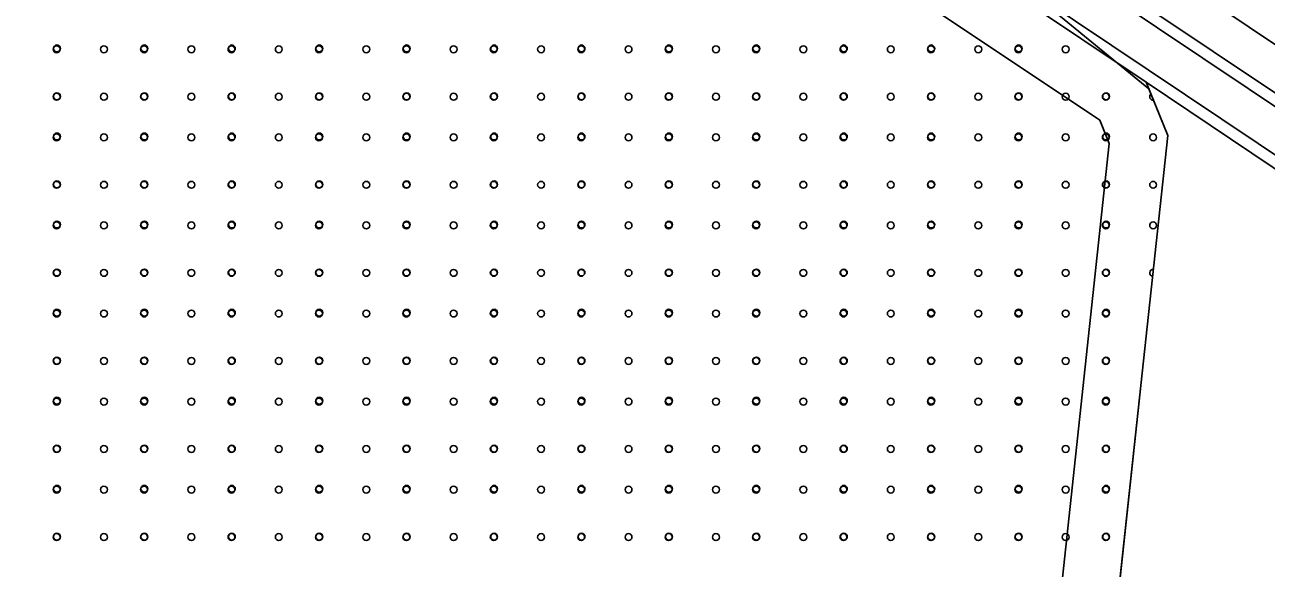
# Model space of a CAD drawing. Extents: x 419396 to 421519, y 4453567 to 4456767.
# Drawn here: x 420941 to 421157.7, y 4455475.5 to 4455570.2 of the extents above; entities that cross this region are included whole.
import ezdxf

# ---------------------------------------------------------------- set-up
doc = ezdxf.new("R2010")
doc.units = 0
for name, color, linetype in [('0_KADASTRO', 7, 'Continuous'), ('ADAKENARI1000', 7, 'Continuous'), ('F_YAPI_YAKLAŞMA', 7, 'Continuous'), ('KALDIRIM', 7, 'Continuous'), ('Level 33', 7, 'Continuous')]:
    doc.layers.add(name, color=color, linetype=linetype)

msp = doc.modelspace()

# ---------------------------------------------------------------- linework, layer by layer
at = {"layer": '0_KADASTRO'}
msp.add_lwpolyline([(420889.85, 4455182.58), (420910.45, 4455560.12), (420915.41, 4455643.95), (420915.58, 4455650.46), (420914.6, 4455657.96), (420913.46, 4455663.67), (420911.34, 4455669.86), (420909.75, 4455673.13), (420911.57, 4455679.67), (420935.86, 4455688.27), (420947.76, 4455688.77), (420960.08, 4455684.75), (420973.09, 4455678.47), (421003.12, 4455663.97), (421028.47, 4455648.45), (421040.23, 4455638.43), (421137.17, 4455559.09), (421140.51, 4455550.95), (421136.04, 4455509.5), (421128.22, 4455437.47), (421062.99, 4455307.75)], dxfattribs=at)
at = {"layer": 'ADAKENARI1000'}
for p, q in [((421136.72, 4455560.21), (421011.5, 4455644.12)), ((421247.89, 4455485.71), (421136.72, 4455560.21)), ((421136.72, 4455560.21), (421140.51, 4455550.95)), ((421140.51, 4455550.95), (421136.04, 4455509.5)), ((421136.04, 4455509.5), (421128.22, 4455437.47))]:
    msp.add_line(p, q, dxfattribs=at)
at = {"layer": 'F_YAPI_YAKLAŞMA'}
for p, q in [((421128.62, 4455553.6), (421005.93, 4455635.82)), ((421128.62, 4455553.6), (421130.29, 4455549.51)), ((421130.29, 4455549.51), (421126.1, 4455510.58)), ((421126.1, 4455510.58), (421118.47, 4455440.35))]:
    msp.add_line(p, q, dxfattribs=at)
at = {"layer": 'KALDIRIM'}
for p, q in [((421271.54, 4455491.52), (421021.96, 4455658.78)), ((421270.33, 4455483.91), (421018.06, 4455652.97)), ((421269.21, 4455482.25), (421016.51, 4455651.6)), ((421265.32, 4455476.44), (421012.61, 4455645.79))]:
    msp.add_line(p, q, dxfattribs=at)
at = {"layer": 'Level 33'}
for centre in [(420946.59, 4455565.96), (420946.64, 4455566.11), (420954.85, 4455565.96), (420961.85, 4455565.96), (420961.9, 4455566.11), (420970.1, 4455565.96), (420977.1, 4455565.96), (420977.16, 4455566.11), (420985.36, 4455565.96), (420992.36, 4455565.96), (420992.42, 4455566.11), (421000.62, 4455565.96), (421007.62, 4455565.96), (421007.67, 4455566.11), (421015.87, 4455565.96), (421022.87, 4455565.96), (421022.93, 4455566.11), (421031.13, 4455565.96), (421038.13, 4455565.96), (421038.19, 4455566.11), (421046.39, 4455565.96), (421053.39, 4455565.96), (421053.44, 4455566.11), (421061.64, 4455565.96), (421068.64, 4455565.96), (421068.7, 4455566.11), (421076.9, 4455565.96), (421083.9, 4455565.96), (421083.96, 4455566.11), (421092.16, 4455565.96), (421099.16, 4455565.96), (421099.21, 4455566.11), (421107.42, 4455565.96), (421114.42, 4455565.96), (421114.47, 4455566.11), (421122.67, 4455565.96), (420946.59, 4455557.69), (420946.64, 4455557.76), (420954.85, 4455557.69), (420961.85, 4455557.69), (420961.9, 4455557.76), (420970.1, 4455557.69), (420977.1, 4455557.69), (420977.16, 4455557.76), (420985.36, 4455557.69), (420992.36, 4455557.69), (420992.42, 4455557.76), (421000.62, 4455557.69), (421007.62, 4455557.69), (421007.67, 4455557.76), (421015.87, 4455557.69), (421022.87, 4455557.69), (421022.93, 4455557.76), (421031.13, 4455557.69), (421038.13, 4455557.69), (421038.19, 4455557.76), (421046.39, 4455557.69), (421053.39, 4455557.69), (421053.44, 4455557.76), (421061.64, 4455557.69), (421068.64, 4455557.69), (421068.7, 4455557.76), (421076.9, 4455557.69), (421083.9, 4455557.69), (421083.96, 4455557.76), (421092.16, 4455557.69), (421099.16, 4455557.69), (421099.21, 4455557.76), (421107.42, 4455557.69), (421114.42, 4455557.69), (421114.47, 4455557.76), (421122.67, 4455557.69), (421129.67, 4455557.69), (421129.73, 4455557.76), (420946.59, 4455550.61), (420946.64, 4455550.76), (420954.85, 4455550.61), (420961.85, 4455550.61), (420961.9, 4455550.76), (420970.1, 4455550.61), (420977.1, 4455550.61), (420977.16, 4455550.76), (420985.36, 4455550.61), (420992.36, 4455550.61), (420992.42, 4455550.76), (421000.62, 4455550.61), (421007.62, 4455550.61), (421007.67, 4455550.76), (421015.87, 4455550.61), (421022.87, 4455550.61), (421022.93, 4455550.76), (421031.13, 4455550.61), (421038.13, 4455550.61), (421038.19, 4455550.76), (421046.39, 4455550.61), (421053.39, 4455550.61), (421053.44, 4455550.76), (421061.64, 4455550.61), (421068.64, 4455550.61), (421068.7, 4455550.76), (421076.9, 4455550.61), (421083.9, 4455550.61), (421083.96, 4455550.76), (421092.16, 4455550.61), (421099.16, 4455550.61), (421099.21, 4455550.76), (421107.42, 4455550.61), (421114.42, 4455550.61), (421114.47, 4455550.76), (421122.67, 4455550.61), (421129.67, 4455550.61), (421129.73, 4455550.76), (421137.93, 4455550.61), (420946.59, 4455542.34), (420946.64, 4455542.41), (420954.85, 4455542.34), (420961.85, 4455542.34), (420961.9, 4455542.41), (420970.1, 4455542.34), (420977.1, 4455542.34), (420977.16, 4455542.41), (420985.36, 4455542.34), (420992.36, 4455542.34), (420992.42, 4455542.41), (421000.62, 4455542.34), (421007.62, 4455542.34), (421007.67, 4455542.41), (421015.87, 4455542.34), (421022.87, 4455542.34), (421022.93, 4455542.41), (421031.13, 4455542.34), (421038.13, 4455542.34), (421038.19, 4455542.41), (421046.39, 4455542.34), (421053.39, 4455542.34), (421053.44, 4455542.41), (421061.64, 4455542.34), (421068.64, 4455542.34), (421068.7, 4455542.41), (421076.9, 4455542.34), (421083.9, 4455542.34), (421083.96, 4455542.41), (421092.16, 4455542.34), (421099.16, 4455542.34), (421099.21, 4455542.41), (421107.42, 4455542.34), (421114.42, 4455542.34), (421114.47, 4455542.41), (421122.67, 4455542.34), (421129.67, 4455542.34), (421129.73, 4455542.41), (421137.93, 4455542.34), (420946.59, 4455535.26), (420946.64, 4455535.41), (420954.85, 4455535.26), (420961.85, 4455535.26), (420961.9, 4455535.41), (420970.1, 4455535.26), (420977.1, 4455535.26), (420977.16, 4455535.41), (420985.36, 4455535.26), (420992.36, 4455535.26), (420992.42, 4455535.41), (421000.62, 4455535.26), (421007.62, 4455535.26), (421007.67, 4455535.41), (421015.87, 4455535.26), (421022.87, 4455535.26), (421022.93, 4455535.41), (421031.13, 4455535.26), (421038.13, 4455535.26), (421038.19, 4455535.41), (421046.39, 4455535.26), (421053.39, 4455535.26), (421053.44, 4455535.41), (421061.64, 4455535.26), (421068.64, 4455535.26), (421068.7, 4455535.41), (421076.9, 4455535.26), (421083.9, 4455535.26), (421083.96, 4455535.41), (421092.16, 4455535.26), (421099.16, 4455535.26), (421099.21, 4455535.41), (421107.42, 4455535.26), (421114.42, 4455535.26), (421114.47, 4455535.41), (421122.67, 4455535.26), (421129.67, 4455535.26), (421129.73, 4455535.41), (421137.93, 4455535.26), (420946.59, 4455526.99), (420946.64, 4455527.05), (420954.85, 4455526.99), (420961.85, 4455526.99), (420961.9, 4455527.05), (420970.1, 4455526.99), (420977.1, 4455526.99), (420977.16, 4455527.05), (420985.36, 4455526.99), (420992.36, 4455526.99), (420992.42, 4455527.05), (421000.62, 4455526.99), (421007.62, 4455526.99), (421007.67, 4455527.05), (421015.87, 4455526.99), (421022.87, 4455526.99), (421022.93, 4455527.05), (421031.13, 4455526.99), (421038.13, 4455526.99), (421038.19, 4455527.05), (421046.39, 4455526.99), (421053.39, 4455526.99), (421053.44, 4455527.05), (421061.64, 4455526.99), (421068.64, 4455526.99), (421068.7, 4455527.05), (421076.9, 4455526.99), (421083.9, 4455526.99), (421083.96, 4455527.05), (421092.16, 4455526.99), (421099.16, 4455526.99), (421099.21, 4455527.05), (421107.42, 4455526.99), (421114.42, 4455526.99), (421114.47, 4455527.05), (421122.67, 4455526.99), (421129.67, 4455526.99), (421129.73, 4455527.05), (420946.59, 4455519.9), (420946.64, 4455520.05), (420954.85, 4455519.9), (420961.85, 4455519.9), (420961.9, 4455520.05), (420970.1, 4455519.9), (420977.1, 4455519.9), (420977.16, 4455520.05), (420985.36, 4455519.9), (420992.36, 4455519.9), (420992.42, 4455520.05), (421000.62, 4455519.9), (421007.62, 4455519.9), (421007.67, 4455520.05), (421015.87, 4455519.9), (421022.87, 4455519.9), (421022.93, 4455520.05), (421031.13, 4455519.9), (421038.13, 4455519.9), (421038.19, 4455520.05), (421046.39, 4455519.9), (421053.39, 4455519.9), (421053.44, 4455520.05), (421061.64, 4455519.9), (421068.64, 4455519.9), (421068.7, 4455520.05), (421076.9, 4455519.9), (421083.9, 4455519.9), (421083.96, 4455520.05), (421092.16, 4455519.9), (421099.16, 4455519.9), (421099.21, 4455520.05), (421107.42, 4455519.9), (421114.42, 4455519.9), (421114.47, 4455520.05), (421122.67, 4455519.9), (421129.67, 4455519.9), (421129.73, 4455520.05), (420946.59, 4455511.64), (420946.64, 4455511.7), (420954.85, 4455511.64), (420961.85, 4455511.64), (420961.9, 4455511.7), (420970.1, 4455511.64), (420977.1, 4455511.64), (420977.16, 4455511.7), (420985.36, 4455511.64), (420992.36, 4455511.64), (420992.42, 4455511.7), (421000.62, 4455511.64), (421007.62, 4455511.64), (421007.67, 4455511.7), (421015.87, 4455511.64), (421022.87, 4455511.64), (421022.93, 4455511.7), (421031.13, 4455511.64), (421038.13, 4455511.64), (421038.19, 4455511.7), (421046.39, 4455511.64), (421053.39, 4455511.64), (421053.44, 4455511.7), (421061.64, 4455511.64), (421068.64, 4455511.64), (421068.7, 4455511.7), (421076.9, 4455511.64), (421083.9, 4455511.64), (421083.96, 4455511.7), (421092.16, 4455511.64), (421099.16, 4455511.64), (421099.21, 4455511.7), (421107.42, 4455511.64), (421114.42, 4455511.64), (421114.47, 4455511.7), (421122.67, 4455511.64), (421129.67, 4455511.64), (421129.73, 4455511.7), (420946.59, 4455504.55), (420946.64, 4455504.7), (420954.85, 4455504.55), (420961.85, 4455504.55), (420961.9, 4455504.7), (420970.1, 4455504.55), (420977.1, 4455504.55), (420977.16, 4455504.7), (420985.36, 4455504.55), (420992.36, 4455504.55), (420992.42, 4455504.7), (421000.62, 4455504.55), (421007.62, 4455504.55), (421007.67, 4455504.7), (421015.87, 4455504.55), (421022.87, 4455504.55), (421022.93, 4455504.7), (421031.13, 4455504.55), (421038.13, 4455504.55), (421038.19, 4455504.7), (421046.39, 4455504.55), (421053.39, 4455504.55), (421053.44, 4455504.7), (421061.64, 4455504.55), (421068.64, 4455504.55), (421068.7, 4455504.7), (421076.9, 4455504.55), (421083.9, 4455504.55), (421083.96, 4455504.7), (421092.16, 4455504.55), (421099.16, 4455504.55), (421099.21, 4455504.7), (421107.42, 4455504.55), (421114.42, 4455504.55), (421114.47, 4455504.7), (421122.67, 4455504.55), (421129.67, 4455504.55), (421129.73, 4455504.7), (420946.59, 4455496.29), (420946.64, 4455496.35), (420954.85, 4455496.29), (420961.85, 4455496.29), (420961.9, 4455496.35), (420970.1, 4455496.29), (420977.1, 4455496.29), (420977.16, 4455496.35), (420985.36, 4455496.29), (420992.36, 4455496.29), (420992.42, 4455496.35), (421000.62, 4455496.29), (421007.62, 4455496.29), (421007.67, 4455496.35), (421015.87, 4455496.29), (421022.87, 4455496.29), (421022.93, 4455496.35), (421031.13, 4455496.29), (421038.13, 4455496.29), (421038.19, 4455496.35), (421046.39, 4455496.29), (421053.39, 4455496.29), (421053.44, 4455496.35), (421061.64, 4455496.29), (421068.64, 4455496.29), (421068.7, 4455496.35), (421076.9, 4455496.29), (421083.9, 4455496.29), (421083.96, 4455496.35), (421092.16, 4455496.29), (421099.16, 4455496.29), (421099.21, 4455496.35), (421107.42, 4455496.29), (421114.42, 4455496.29), (421114.47, 4455496.35), (421122.67, 4455496.29), (421129.67, 4455496.29), (421129.73, 4455496.35), (420946.59, 4455489.2), (420946.64, 4455489.35), (420954.85, 4455489.2), (420961.85, 4455489.2), (420961.9, 4455489.35), (420970.1, 4455489.2), (420977.1, 4455489.2), (420977.16, 4455489.35), (420985.36, 4455489.2), (420992.36, 4455489.2), (420992.42, 4455489.35), (421000.62, 4455489.2), (421007.62, 4455489.2), (421007.67, 4455489.35), (421015.87, 4455489.2), (421022.87, 4455489.2), (421022.93, 4455489.35), (421031.13, 4455489.2), (421038.13, 4455489.2), (421038.19, 4455489.35), (421046.39, 4455489.2), (421053.39, 4455489.2), (421053.44, 4455489.35), (421061.64, 4455489.2), (421068.64, 4455489.2), (421068.7, 4455489.35), (421076.9, 4455489.2), (421083.9, 4455489.2), (421083.96, 4455489.35), (421092.16, 4455489.2), (421099.16, 4455489.2), (421099.21, 4455489.35), (421107.42, 4455489.2), (421114.42, 4455489.2), (421114.47, 4455489.35), (421122.67, 4455489.2), (421129.67, 4455489.2), (421129.73, 4455489.35), (420946.59, 4455480.93), (420946.64, 4455481), (420954.85, 4455480.93), (420961.85, 4455480.93), (420961.9, 4455481), (420970.1, 4455480.93), (420977.1, 4455480.93), (420977.16, 4455481), (420985.36, 4455480.93), (420992.36, 4455480.93), (420992.42, 4455481), (421000.62, 4455480.93), (421007.62, 4455480.93), (421007.67, 4455481), (421015.87, 4455480.93), (421022.87, 4455480.93), (421022.93, 4455481), (421031.13, 4455480.93), (421038.13, 4455480.93), (421038.19, 4455481), (421046.39, 4455480.93), (421053.39, 4455480.93), (421053.44, 4455481), (421061.64, 4455480.93), (421068.64, 4455480.93), (421068.7, 4455481), (421076.9, 4455480.93), (421083.9, 4455480.93), (421083.96, 4455481), (421092.16, 4455480.93), (421099.16, 4455480.93), (421099.21, 4455481), (421107.42, 4455480.93), (421114.42, 4455480.93), (421114.47, 4455481), (421122.67, 4455480.93), (421129.67, 4455480.93), (421129.73, 4455481)]:
    msp.add_circle(centre, 0.6, dxfattribs=at)
for centre, start, end in [((421137.93, 4455557.69), 128.592, 275.9603), ((421137.93, 4455526.99), 84.3592, 263.3275)]:
    msp.add_arc(centre, 0.6, start, end, dxfattribs=at)

doc.saveas('drawing.dxf')
